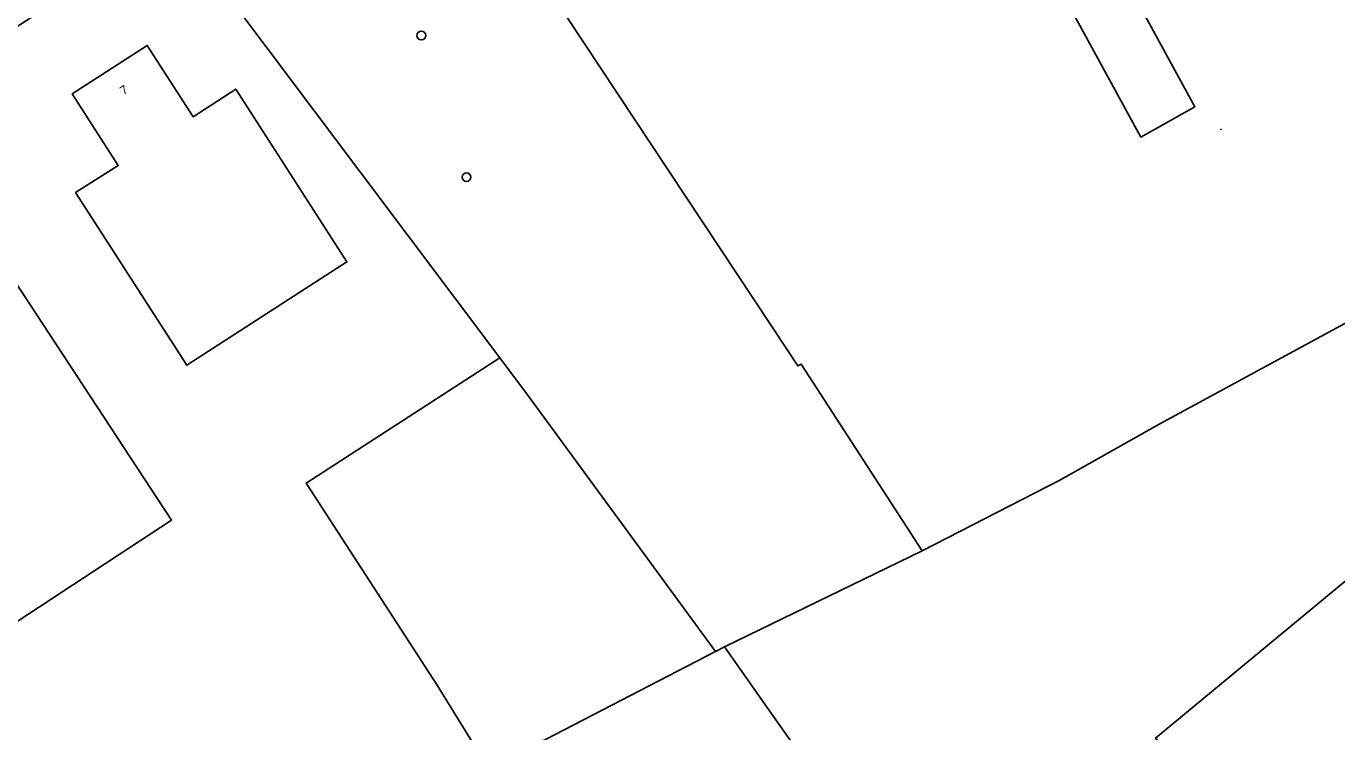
# Model space of a CAD drawing. Extents: x 156141 to 158132, y 385651 to 388333.
# Drawn here: x 157227.4 to 157374.3, y 387365.5 to 387444.6 of the extents above; entities that cross this region are included whole.
import ezdxf

# ---------------------------------------------------------------- set-up
doc = ezdxf.new("R2010")
doc.units = 0
for name, color, linetype in [('IMGEO_Boom', 7, 'Continuous'), ('IMGEO_Erf', 7, 'Continuous'), ('IMGEO_Groenvoorziening', 7, 'Continuous'), ('IMGEO_Hek', 7, 'Continuous'), ('IMGEO_Pand', 7, 'Continuous'), ('IMGEO_Pand_nummerreeks', 7, 'Continuous')]:
    doc.layers.add(name, color=color, linetype=linetype)

msp = doc.modelspace()

# ---------------------------------------------------------------- linework, layer by layer
at = {"layer": 'IMGEO_Boom'}
for centre in [(157271.69, 387443.54), (157276.75, 387427.67)]:
    msp.add_circle(centre, 0.489, dxfattribs=at)
at = {"layer": 'IMGEO_Erf'}
for points in [[(157358.39, 387435.57), (157352.34, 387432.16), (157338.03, 387458.37), (157333.01, 387468.18), (157335.62, 387469.51), (157334.29, 387472.11), (157336.19, 387473.08), (157335.2, 387475.01), (157337.63, 387476.25), (157339.95, 387471.72), (157339.19, 387471.34), (157344.21, 387461.53)], [(157232.57, 387437), (157240.97, 387442.44), (157246.13, 387434.45), (157250.9, 387437.54), (157263.35, 387418.18), (157245.43, 387406.59), (157232.95, 387425.95), (157237.72, 387428.99)], [(157132.98, 387338.1), (157149.58, 387349.4), (157147.36, 387352.61), (157145.47, 387355.36), (157145.56, 387355.42), (157216.58, 387402.06), (157214.42, 387405.35), (157206.77, 387417.03), (157210.94, 387419.78), (157209.65, 387421.72), (157218.51, 387427.55), (157243.69, 387389.24), (157201.9, 387361.79), (157229.36, 387320), (157203.83, 387303.22), (157195.6, 387315.75), (157162.17, 387293.75)], [(157370.14, 387345.19), (157353.98, 387364.8), (157414.82, 387415.14), (157431.01, 387395.44)]]:
    msp.add_lwpolyline(points, close=True, dxfattribs=at)
for points in [[(157270.88, 387471.5), (157312.71, 387408.27), (157313.88, 387406.51), (157314.24, 387406.73), (157327.8, 387385.81), (157343.26, 387393.73), (157354.45, 387400.01), (157378.2, 387412.93)], [(157320.71, 387353.62), (157305.68, 387375.03), (157304.64, 387374.52), (157279.27, 387361.37), (157273.46, 387370.72), (157258.79, 387393.39), (157280.49, 387407.43), (157244.13, 387455.86), (157229.43, 387446.5), (157227.32, 387445.16), (157222.22, 387441.87), (157217.76, 387438.96), (157217.05, 387438.48), (157213.08, 387435.64), (157159.41, 387399.31), (157146.09, 387390.27), (157113.08, 387367.85), (157106.07, 387363.07)], [(157378.2, 387412.93), (157354.45, 387400.01), (157343.26, 387393.73), (157327.8, 387385.81), (157305.68, 387375.03), (157320.71, 387353.62), (157244.03, 387302.72), (157237.33, 387310.44), (157205.97, 387285.3), (157192.4, 387301.4), (157167.31, 387280.85), (157163.98, 387278.11), (157146.2, 387263.46)]]:
    msp.add_lwpolyline(points, dxfattribs=at)
at = {"layer": 'IMGEO_Groenvoorziening'}
for points in [[(157270.88, 387471.5), (157270.56, 387471.97), (157270.41, 387472.19), (157264.1, 387468.45), (157250.62, 387460.04), (157244.13, 387455.86), (157280.49, 387407.43), (157283.58, 387403.26), (157298.93, 387382.3), (157304.64, 387374.52), (157305.68, 387375.03), (157327.8, 387385.81), (157314.24, 387406.73), (157313.88, 387406.51), (157312.71, 387408.27)], [(157273.46, 387370.72), (157279.27, 387361.37), (157304.64, 387374.52), (157298.93, 387382.3), (157283.58, 387403.26), (157280.49, 387407.43), (157258.79, 387393.39)]]:
    msp.add_lwpolyline(points, close=True, dxfattribs=at)
at = {"layer": 'IMGEO_Hek'}
for points in [[(157270.88, 387471.5), (157312.71, 387408.27)], [(157244.13, 387455.86), (157280.49, 387407.43)], [(157327.8, 387385.81), (157343.26, 387393.73), (157354.45, 387400.01), (157378.2, 387412.93), (157392.39, 387420.84), (157413.88, 387432.72), (157474.41, 387416.35)], [(157361.27, 387433.1), (157361.34, 387432.97)], [(157280.49, 387407.43), (157258.79, 387393.39), (157273.46, 387370.72)], [(157312.71, 387408.27), (157313.88, 387406.51), (157314.24, 387406.73), (157327.8, 387385.81)], [(157327.8, 387385.81), (157305.68, 387375.03), (157304.64, 387374.52)], [(157244.03, 387302.72), (157320.71, 387353.62), (157305.68, 387375.03)]]:
    msp.add_lwpolyline(points, dxfattribs=at)
at = {"layer": 'IMGEO_Pand'}
for points in [[(157344.21, 387461.53), (157339.19, 387471.34), (157339.95, 387471.72), (157337.63, 387476.25), (157335.2, 387475.01), (157336.19, 387473.08), (157334.29, 387472.11), (157335.62, 387469.51), (157333.01, 387468.18), (157338.03, 387458.37), (157352.34, 387432.16), (157358.39, 387435.57)], [(157263.35, 387418.18), (157250.9, 387437.54), (157246.13, 387434.45), (157240.97, 387442.44), (157232.57, 387437), (157237.72, 387428.99), (157232.95, 387425.95), (157245.43, 387406.59)], [(157145.56, 387355.42), (157145.47, 387355.36), (157147.36, 387352.61), (157149.58, 387349.4), (157132.98, 387338.1), (157162.17, 387293.75), (157195.6, 387315.75), (157203.83, 387303.22), (157229.36, 387320), (157201.9, 387361.79), (157243.69, 387389.24), (157218.51, 387427.55), (157209.65, 387421.72), (157210.94, 387419.78), (157206.77, 387417.03), (157214.42, 387405.35), (157216.58, 387402.06)], [(157414.82, 387415.14), (157353.98, 387364.8), (157370.14, 387345.19), (157431.01, 387395.44)]]:
    msp.add_lwpolyline(points, close=True, dxfattribs=at)

# ---------------------------------------------------------------- texts
at = {"layer": 'IMGEO_Pand_nummerreeks'}
msp.add_text('7', height=1, rotation=32.9111, dxfattribs=at).set_placement((157238.32, 387436.82))

doc.saveas('drawing.dxf')
